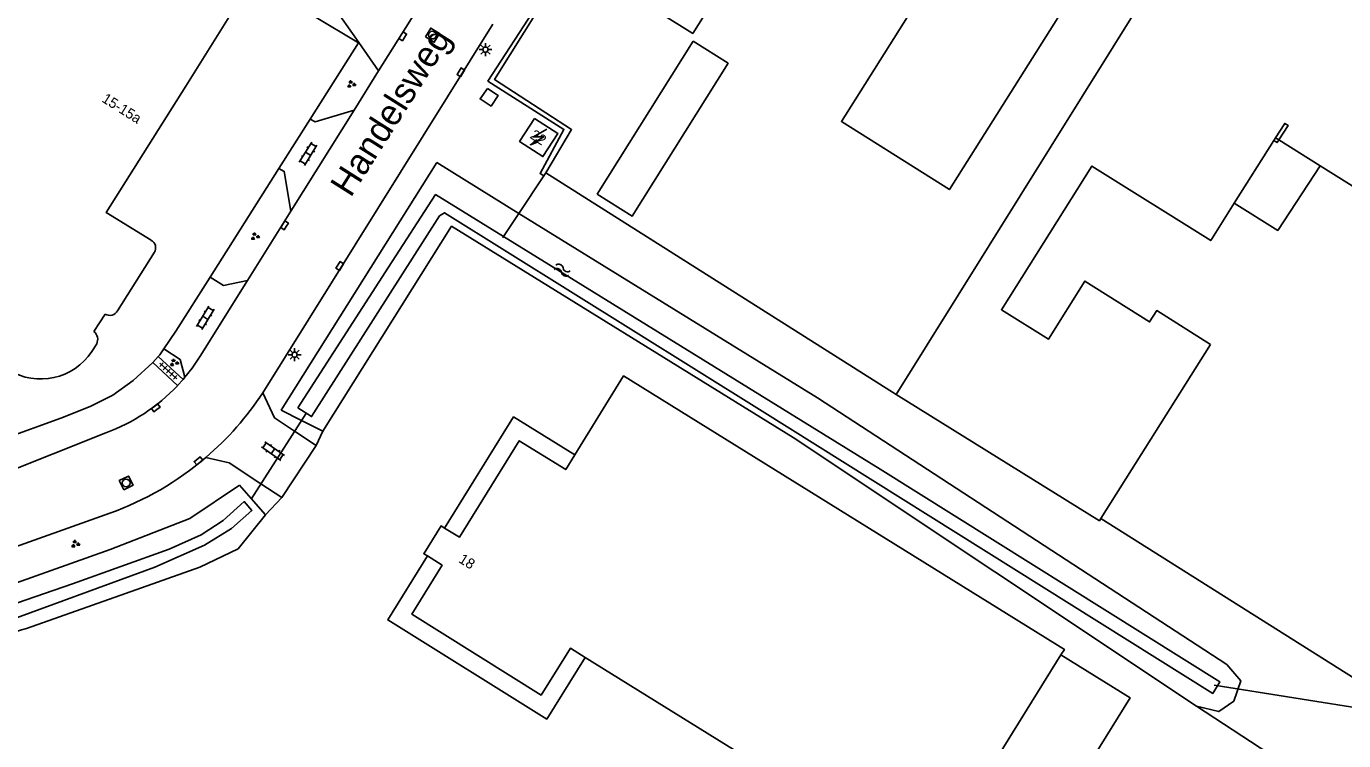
# Model space of a CAD drawing. Extents: x 136000 to 141000, y 400494 to 402006.
# Drawn here: x 139538.8 to 139666.5, y 401862 to 401931.2 of the extents above; entities that cross this region are included whole.
import ezdxf

# ---------------------------------------------------------------- set-up
doc = ezdxf.new("R2010")
doc.units = 0
for name, color, linetype in [('gg-afsc-hekwerk', 7, 'Continuous'), ('gg-afsc-muur', 7, 'Continuous'), ('gg-anno-huisnummerreeks BGT', 7, 'Continuous'), ('gg-anno-openbare ruimte label', 7, 'Continuous'), ('gg-bbg-bijgebouw', 7, 'Continuous'), ('gg-bbg-hoofdgebouw', 7, 'Continuous'), ('gg-bbg-luifel en loopbrug', 7, 'Continuous'), ('gg-bbg-onder overbouw', 7, 'Continuous'), ('gg-bbg-pand overbouw', 7, 'Continuous'), ('gg-bbg-pilaar onder overbouw', 7, 'Continuous'), ('gg-bbg-pilaar pand', 7, 'Continuous'), ('gg-knt-verharding', 7, 'Continuous'), ('gg-kntw-bovenkant insteek waterloop', 7, 'Continuous'), ('gg-kntw-waterlijn', 7, 'Continuous'), ('gg-kwrk-duiker nz buis', 7, 'Continuous'), ('gt-grn-groengrens', 7, 'Continuous'), ('gt-grn-vlakafsluiter', 7, 'Continuous'), ('gt-symb-groenvak', 7, 'Continuous'), ('gt-symb-klinker verharding', 7, 'Continuous'), ('gt-symb-kolk', 7, 'Continuous'), ('gt-symb-lichtmast', 7, 'Continuous'), ('gt-symb-rioolschacht', 7, 'Continuous'), ('gt-symb-tegel verharding', 7, 'Continuous'), ('gt-symb-trafo symbool', 7, 'Continuous'), ('gt-symb-watersymbool', 7, 'Continuous')]:
    doc.layers.add(name, color=color, linetype=linetype)

# ---------------------------------------------------------------- blocks, each defined once
blk = doc.blocks.new('gt0-KOLK')
at = {"layer": 'gt-symb-kolk'}
blk.add_lwpolyline([(0, 0), (0.38, 0), (0.38, 0.4), (-0.38, 0.4), (-0.38, 0), (0, 0)], dxfattribs=at)
blk = doc.blocks.new('gt0-LMAST')
at = {"layer": 'gt-symb-lichtmast'}
for p, q in [((-0.18, 0.17), (-0.45, 0.44)), ((-0.01, 0.25), (-0.01, 0.62)), ((0.17, 0.17), (0.44, 0.44)), ((-0.26, 0), (-0.63, 0)), ((-0.18, -0.18), (-0.45, -0.45)), ((-0.01, -0.25), (-0.01, -0.63)), ((0.44, -0.45), (0.17, -0.18)), ((0.24, 0), (0.62, 0))]:
    blk.add_line(p, q, dxfattribs=at)
blk.add_circle((-0.01, 0), 0.25, dxfattribs=at)
blk = doc.blocks.new('gt0-RS')
at = {"layer": 'gt-symb-rioolschacht'}
blk.add_lwpolyline([(-0.5, -0.5), (0.5, -0.5), (0.5, 0.5), (-0.5, 0.5)], close=True, dxfattribs=at)
blk.add_circle((0, 0), 0.375, dxfattribs=at)
blk = doc.blocks.new('gt0-WA')
at = {"layer": 'gt-symb-watersymbool'}
for centre, start, end in [((-0.32, 0.02), 28.0725, 151.9275), ((0.43, 0.42), 208.0725, 331.9275), ((-0.32, -0.43), 28.0725, 151.9275), ((0.43, -0.03), 208.0725, 331.9275)]:
    blk.add_arc(centre, 0.425, start, end, dxfattribs=at)
blk = doc.blocks.new('gt0-HSP')
at = {"layer": 'gt-symb-trafo symbool'}
for points in [[(0.77, 0.75), (-0.53, 0), (0.47, 0), (-0.83, -0.75)], [(-0.22, -0.24), (-0.83, -0.75), (-0.08, -0.48)]]:
    blk.add_lwpolyline(points, dxfattribs=at)
blk = doc.blocks.new('gt0-KL1')
at = {"layer": 'gt-symb-klinker verharding'}
for p, q in [((-1.15, 0.3), (1.15, 0.3)), ((-1, -0.3), (-1, 0.3)), ((-0.5, 0.3), (-0.5, 0.45)), ((0, -0.3), (0, 0.3)), ((0.5, 0.3), (0.5, 0.45)), ((1, -0.3), (1, 0.3)), ((-1.15, -0.3), (1.15, -0.3)), ((-0.5, -0.45), (-0.5, -0.3)), ((0.5, -0.45), (0.5, -0.3))]:
    blk.add_line(p, q, dxfattribs=at)
blk = doc.blocks.new('gt0-GRVAK')
at = {"layer": 'gt-symb-groenvak'}
for p, q in [((-0.11, 0.19), (-0.23, 0.24)), ((-0.18, 0.15), (0.09, 0.15)), ((-0.09, 0.21), (-0.16, 0.32)), ((-0.05, 0.21), (-0.05, 0.39)), ((0, 0.21), (0.06, 0.32)), ((0.02, 0.19), (0.13, 0.24)), ((0.26, -0.05), (0.2, 0.06)), ((0.3, -0.05), (0.3, 0.13)), ((0.35, -0.05), (0.41, 0.06)), ((-0.24, -0.23), (-0.36, -0.18)), ((-0.32, -0.26), (-0.05, -0.26)), ((-0.23, -0.21), (-0.29, -0.09)), ((-0.18, -0.2), (-0.18, -0.02)), ((-0.14, -0.21), (-0.07, -0.09)), ((-0.12, -0.23), (0, -0.18)), ((0.24, -0.07), (0.12, -0.02)), ((0.17, -0.11), (0.44, -0.11)), ((0.37, -0.07), (0.49, -0.02))]:
    blk.add_line(p, q, dxfattribs=at)
blk = doc.blocks.new('gt0-TEG1')
at = {"layer": 'gt-symb-tegel verharding'}
for p, q in [((-1.12, 0), (1.12, 0)), ((-0.9, -0.25), (-0.9, 0.25)), ((-0.45, -0.25), (-0.45, 0.25)), ((0, -0.25), (0, 0.25)), ((0.45, -0.25), (0.45, 0.25)), ((0.9, -0.25), (0.9, 0.25))]:
    blk.add_line(p, q, dxfattribs=at)

msp = doc.modelspace()

# ---------------------------------------------------------------- linework, layer by layer
at = {"layer": 'gg-afsc-hekwerk'}
for p, q in [((139649.71, 401938.12), (139623.14, 401895.55)), ((139649.71, 401938.12), (139623.14, 401895.55)), ((139571.01, 401929.64), (139566.58, 401932.29)), ((139566.32, 401922.25), (139571.01, 401929.64)), ((139563.28, 401917.46), (139566.32, 401922.25)), ((139556.6, 401906.92), (139563.28, 401917.46)), ((139588.96, 401916.73), (139589.15, 401917.02)), ((139589.15, 401917.02), (139623.14, 401895.55)), ((139586.55, 401913.1), (139588.96, 401916.73)), ((139585.06, 401910.86), (139586.55, 401913.1)), ((139584.98, 401910.74), (139585.06, 401910.86)), ((139551.06, 401898.63), (139551.58, 401899.21)), ((139623.14, 401895.55), (139642.86, 401883.29)), ((139642.86, 401883.29), (139643.01, 401883.52))]:
    msp.add_line(p, q, dxfattribs=at)
for points in [[(139589.15, 401917.02), (139591.66, 401921.23), (139584.19, 401926.07), (139588.59, 401933.11)], [(139552.13, 401899.98), (139553.27, 401901.68), (139556.6, 401906.92)], [(139551.58, 401899.21), (139551.73, 401899.37), (139552.13, 401899.98)], [(139551.06, 401898.63), (139549.15, 401896.9), (139547.17, 401895.47), (139544.97, 401894.36), (139542.14, 401893.24), (139536.58, 401891.24)]]:
    msp.add_lwpolyline(points, dxfattribs=at)
at = {"layer": 'gg-afsc-muur'}
for points in [[(139524.49, 401912.9), (139519.52, 401905.16), (139518, 401902.79), (139523.34, 401899.46), (139536.58, 401891.24), (139542.14, 401893.24), (139544.97, 401894.36), (139547.17, 401895.47), (139549.15, 401896.9), (139551.06, 401898.63), (139551.58, 401899.21), (139551.73, 401899.37), (139552.13, 401899.98), (139553.27, 401901.68), (139556.6, 401906.92), (139563.28, 401917.46), (139566.32, 401922.25), (139571.01, 401929.64), (139566.58, 401932.29)], [(139660.27, 401920.24), (139661.16, 401921.64), (139660.83, 401921.83), (139659.95, 401920.44)], [(139643.01, 401883.52), (139642.86, 401883.29), (139623.14, 401895.55), (139589.15, 401917.02)]]:
    msp.add_lwpolyline(points, dxfattribs=at)
at = {"layer": 'gg-bbg-bijgebouw'}
msp.add_lwpolyline([(139592.87, 401937.1), (139593.33, 401936.81), (139593.36, 401936.86), (139603.42, 401930.55), (139605.23, 401933.43), (139594.77, 401940), (139593.2, 401937.5), (139593.15, 401937.53), (139592.87, 401937.1)], dxfattribs=at)
at = {"layer": 'gg-bbg-hoofdgebouw'}
for p, q in [((139676.86, 401909.8), (139664.27, 401917.72)), ((139547.63, 401903.66), (139551.2, 401909.33)), ((139545.34, 401901.66), (139546.42, 401903.33)), ((139545.14, 401899.7), (139545.61, 401900.44)), ((139643.01, 401883.52), (139653.63, 401900.4)), ((139668.27, 401867.59), (139643.01, 401883.52)), ((139626.49, 401849.92), (139639.13, 401870.29))]:
    msp.add_line(p, q, dxfattribs=at)
for points in [[(139524.49, 401912.9), (139543.13, 401942.53), (139558.79, 401932.68), (139554.24, 401925.44), (139546.52, 401913.19), (139550.88, 401910.49)], [(139626.67, 401936.04), (139617.83, 401922.02), (139628.31, 401915.41), (139641.86, 401936.9), (139641.75, 401936.96)], [(139588.07, 401922.31), (139586.62, 401920.08), (139588.88, 401918.61), (139590.33, 401920.84), (139588.07, 401922.31)], [(139653.63, 401900.4), (139648.42, 401903.68), (139647.73, 401902.58), (139641.45, 401906.53), (139637.91, 401900.9), (139633.36, 401903.76), (139642.13, 401917.69), (139653.65, 401910.46), (139655.93, 401914.1)], [(139639.13, 401870.29), (139639.46, 401870.82), (139596.71, 401897.34), (139591.99, 401889.69)], [(139591.99, 401889.69), (139591.1, 401888.25), (139586.58, 401891.05), (139580.79, 401881.69), (139579.35, 401882.58)], [(139579.35, 401882.58), (139579, 401882.79), (139577.32, 401880.1), (139577.68, 401879.88)], [(139592.99, 401870.03), (139591.55, 401870.93), (139588.7, 401866.39), (139576.17, 401874.22), (139579.11, 401878.98), (139577.68, 401879.88)], [(139592.99, 401870.03), (139626.19, 401849.43), (139626.49, 401849.92)]]:
    msp.add_lwpolyline(points, dxfattribs=at)
for centre, radius, start, end in [((139550.51, 401909.76), 0.813, 327.9078, 62.946), ((139546.86, 401904.08), 0.872, 239.375, 331.5511), ((139544.68, 401900.88), 1.02, 334.7456, 49.9325), ((139540.17, 401903), 5.96, 238.4447, 326.4734)]:
    msp.add_arc(centre, radius, start, end, dxfattribs=at)
at = {"layer": 'gg-bbg-luifel en loopbrug'}
msp.add_line((139603.45, 401929.79), (139594.15, 401914.97), dxfattribs=at)
for points in [[(139594.15, 401914.97), (139597.54, 401912.84), (139606.84, 401927.66), (139603.45, 401929.79)], [(139579.35, 401882.58), (139586.03, 401893.37), (139591.99, 401889.69)], [(139592.99, 401870.03), (139589.26, 401864.06), (139573.84, 401873.67), (139577.68, 401879.88)], [(139639.13, 401870.29), (139645.84, 401866.13), (139633.21, 401845.74), (139626.49, 401849.92)]]:
    msp.add_lwpolyline(points, dxfattribs=at)
at = {"layer": 'gg-bbg-onder overbouw'}
msp.add_lwpolyline([(139664.27, 401917.72), (139660.16, 401911.45), (139655.93, 401914.1)], dxfattribs=at)
at = {"layer": 'gg-bbg-pand overbouw'}
for p, q in [((139655.93, 401914.1), (139659.77, 401920.16)), ((139664.27, 401917.72), (139660.27, 401920.24))]:
    msp.add_line(p, q, dxfattribs=at)
at = {"layer": 'gg-bbg-pilaar onder overbouw'}
msp.add_lwpolyline([(139659.77, 401920.16), (139660.09, 401919.96), (139660.27, 401920.24)], dxfattribs=at)
at = {"layer": 'gg-bbg-pilaar pand'}
for p, q in [((139659.95, 401920.44), (139659.77, 401920.16)), ((139660.27, 401920.24), (139659.95, 401920.44))]:
    msp.add_line(p, q, dxfattribs=at)
at = {"layer": 'gg-knt-verharding'}
for p, q in [((139577.51, 401934.22), (139572.95, 401926.92)), ((139584.02, 401931.44), (139561.71, 401895.71)), ((139572.95, 401926.92), (139571.03, 401929.67)), ((139570.57, 401923.11), (139572.95, 401926.92)), ((139564.44, 401913.31), (139570.57, 401923.11)), ((139564.44, 401913.31), (139560.24, 401906.59)), ((139553.98, 401896.99), (139551.58, 401899.21)), ((139551.06, 401898.63), (139553.45, 401896.41)), ((139553.45, 401896.41), (139553.98, 401896.99)), ((139554.16, 401897.22), (139553.98, 401896.99)), ((139536.27, 401887.75), (139546.49, 401891.82)), ((139566.89, 401890.58), (139564.79, 401891.97)), ((139563.57, 401885.54), (139566.89, 401890.58)), ((139561.52, 401886.89), (139563.57, 401885.54)), ((139546.88, 401884.04), (139524.9, 401876.22))]:
    msp.add_line(p, q, dxfattribs=at)
for points in [[(139571.03, 401929.67), (139568.35, 401933.49), (139570.57, 401935.07), (139569.89, 401935.97), (139572.09, 401937.57), (139571.4, 401938.48), (139573.49, 401939.99), (139575.63, 401936.92)], [(139583.5, 401925.21), (139582.79, 401924.21), (139583.85, 401923.5), (139584.54, 401924.54), (139583.5, 401925.21)], [(139570.57, 401923.11), (139566.78, 401921.99), (139566.32, 401922.25)], [(139563.28, 401917.46), (139563.8, 401917.17), (139564.44, 401913.31)], [(139556.6, 401906.92), (139557.89, 401906.11), (139560.24, 401906.59)], [(139560.24, 401906.59), (139555.65, 401899.26), (139554.86, 401898.09), (139554.16, 401897.22)], [(139554.16, 401897.22), (139553.7, 401898.92), (139552.13, 401899.98)], [(139564.79, 401891.97), (139562.85, 401893.26), (139561.71, 401895.71)], [(139556.19, 401889.43), (139558.45, 401888.92), (139561.52, 401886.89)]]:
    msp.add_lwpolyline(points, dxfattribs=at)
for centre, radius, start, end in [((139540.22, 401908.9), 18.2, 290.1603, 316.6597), ((139536.99, 401911.86), 29.53, 310.5704, 326.828), ((139536.98, 401911.86), 29.53, 289.5729, 310.5783)]:
    msp.add_arc(centre, radius, start, end, dxfattribs=at)
at = {"layer": 'gg-kntw-bovenkant insteek waterloop'}
for p, q in [((139563.5, 401894.02), (139578.58, 401918.03)), ((139578.58, 401918.03), (139586.55, 401913.1)), ((139586.55, 401913.1), (139615.51, 401895.2)), ((139563.5, 401894.02), (139565.47, 401893.02)), ((139565.47, 401893.02), (139567.53, 401891.98)), ((139613.15, 401891.37), (139652.27, 401865.32)), ((139560.59, 401885.45), (139559.45, 401886.75)), ((139561.99, 401883.86), (139560.59, 401885.45))]:
    msp.add_line(p, q, dxfattribs=at)
for points in [[(139613.15, 401891.37), (139580.02, 401911.85), (139567.53, 401891.98)], [(139652.27, 401865.32), (139654.44, 401864.78), (139655.91, 401865.81), (139656.57, 401867.77), (139655.21, 401869.35), (139615.51, 401895.2)], [(139535.87, 401876.61), (139546.9, 401880.49), (139554.63, 401883.52), (139559.45, 401886.75)], [(139561.99, 401883.86), (139559.32, 401880.56), (139555.61, 401878.79), (139548.4, 401876.24), (139538.78, 401872.86)]]:
    msp.add_lwpolyline(points, dxfattribs=at)
msp.add_arc((139543.47, 401857.27), 16.28, 106.7364, 135.2768, dxfattribs=at)
at = {"layer": 'gg-kntw-waterlijn'}
for points in [[(139565.12, 401894.24), (139573.92, 401907.88), (139578.48, 401914.93), (139585.06, 401910.86)], [(139585.06, 401910.86), (139621.59, 401888.29), (139654.55, 401867.67), (139653.85, 401866.55), (139609.88, 401894.07), (139579.35, 401913.17), (139578.84, 401912.86), (139566.44, 401893.4), (139565.12, 401894.24)], [(139536.02, 401874.68), (139543.24, 401877.16), (139552.63, 401880.53), (139555.75, 401881.94), (139557.87, 401883.32), (139559.91, 401885.15), (139560.66, 401884.3), (139558.69, 401882.55), (139556.07, 401880.94), (139551.23, 401878.78), (139535.85, 401873.16)]]:
    msp.add_lwpolyline(points, dxfattribs=at)
at = {"layer": 'gg-kwrk-duiker nz buis'}
for p, q in [((139565.89, 401893.66), (139560.6, 401885.38)), ((139679.88, 401863.21), (139653.98, 401867.34))]:
    msp.add_line(p, q, dxfattribs=at)
at = {"layer": 'gt-grn-groengrens'}
for p, q in [((139566.89, 401890.58), (139567.53, 401891.98)), ((139563.57, 401885.54), (139561.99, 401883.86))]:
    msp.add_line(p, q, dxfattribs=at)
msp.add_lwpolyline([(139588.29, 401933.23), (139583.54, 401925.93), (139590.92, 401921.24), (139588.61, 401916.96), (139588.96, 401916.73)], dxfattribs=at)
at = {"layer": 'gt-grn-vlakafsluiter'}
for p, q in [((139571.03, 401929.67), (139571.01, 401929.64)), ((139659.29, 401860.72), (139652.27, 401865.32))]:
    msp.add_line(p, q, dxfattribs=at)

# ---------------------------------------------------------------- block references
at = {"layer": 'gt-symb-groenvak'}
for p in [(139570.28, 401925.62), (139560.95, 401910.86), (139553.1, 401898.62), (139543.52, 401881.04)]:
    msp.add_blockref('gt0-GRVAK', p, dxfattribs=at)
at = {"layer": 'gt-symb-klinker verharding'}
for p, rotation in [((139566.11, 401918.88), -121.54367342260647), ((139556.14, 401902.97), 58.86920085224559), ((139562.7, 401890.04), -34.6915288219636)]:
    msp.add_blockref('gt0-KL1', p, dxfattribs=dict(at, rotation=rotation))
at = {"layer": 'gt-symb-kolk'}
for p, rotation in [((139575.45, 401930.17), 57.99461679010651), ((139581.09, 401926.68), 57.9946167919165), ((139563.99, 401911.84), 57.9946167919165), ((139569.35, 401907.9), 57.9946167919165), ((139551.45, 401894.08), 37.030389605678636), ((139555.6, 401888.94), 39.03551289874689)]:
    msp.add_blockref('gt0-KOLK', p, dxfattribs=dict(at, rotation=rotation))
at = {"layer": 'gt-symb-lichtmast'}
for p in [(139583.32, 401928.98), (139564.81, 401899.4)]:
    msp.add_blockref('gt0-LMAST', p, dxfattribs=at)
at = {"layer": 'gt-symb-rioolschacht'}
for p, rotation in [((139578.17, 401930.39), -31.464873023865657), ((139548.46, 401886.96), 26.027198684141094)]:
    msp.add_blockref('gt0-RS', p, dxfattribs=dict(at, rotation=rotation))
at = {"layer": 'gt-symb-tegel verharding', "rotation": -42.77092864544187}
msp.add_blockref('gt0-TEG1', (139552.55, 401897.81), dxfattribs=at)
at = {"layer": 'gt-symb-trafo symbool', "rotation": 0.973934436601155}
msp.add_blockref('gt0-HSP', (139588.49, 401920.52), dxfattribs=at)
at = {"layer": 'gt-symb-watersymbool', "rotation": -20.97171055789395}
msp.add_blockref('gt0-WA', (139590.71, 401907.62), dxfattribs=at)

# ---------------------------------------------------------------- texts
at = {"layer": 'gg-anno-huisnummerreeks BGT'}
for s, rotation, p in [('15-15a', 327.8, (139546.02, 401923.98)), ('22', 327, (139587.55, 401920.46)), ('18', 328.1, (139580.63, 401879.32))]:
    msp.add_text(s, height=1, rotation=rotation, dxfattribs=at).set_placement(p)
at = {"layer": 'gg-anno-openbare ruimte label'}
msp.add_text('Handelsweg', height=2.5, rotation=57.7, dxfattribs=at).set_placement((139570.24, 401914.56))

doc.saveas('drawing.dxf')
